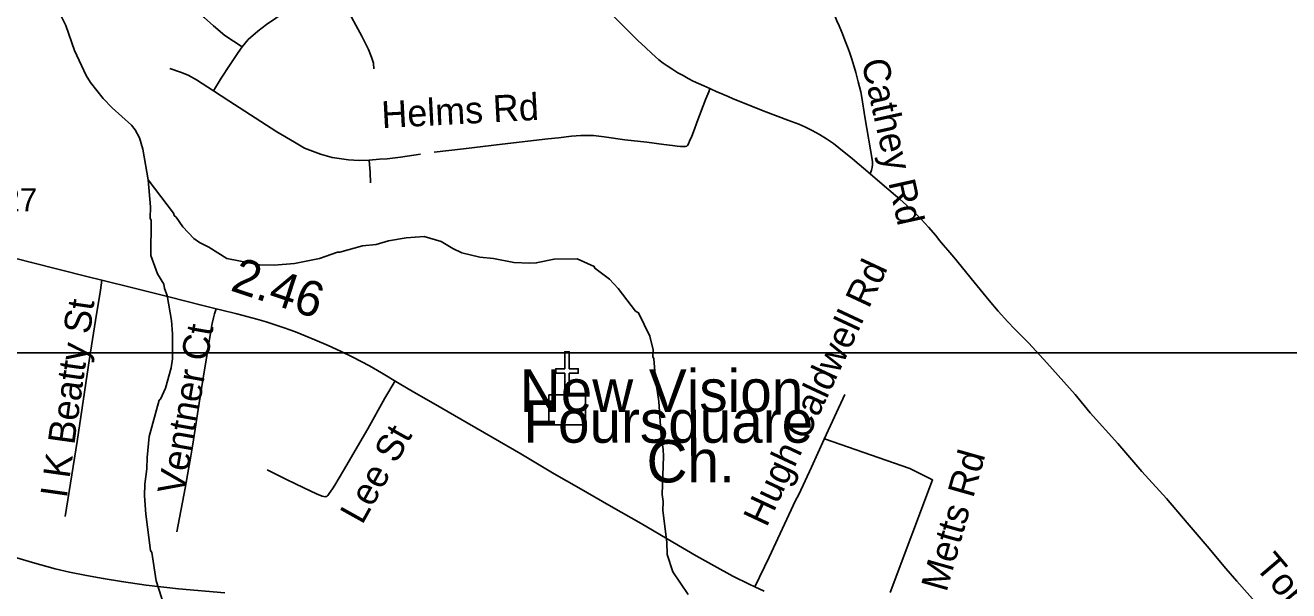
# Model space of a CAD drawing. Extents: x 1383679 to 1536984, y 460658 to 651027.
# Drawn here: x 1417337 to 1421809, y 563300 to 565301 of the extents above; entities that cross this region are included whole.
import ezdxf

# ---------------------------------------------------------------- set-up
doc = ezdxf.new("R2010")
doc.units = 0
for name, color, linetype in [('Exist Cultural Church CELL', 7, 'Continuous'), ('Exist Cultural Church Label', 7, 'Continuous'), ('Exist Hydrographic Misc Water Feature', 7, 'Continuous'), ('Exist Railroad Mainline', 7, 'Continuous'), ('Exist Road Non-System Type 51', 7, 'Continuous'), ('Exist Road Non-System Type 51 Label', 7, 'Continuous'), ('Exist Road Primary NC Attributed', 7, 'Continuous'), ('Exist Road Primary NC Label', 7, 'Continuous'), ('Exist Road Secondary Mileage Hundredths English Label', 7, 'Continuous'), ('Map Preparation Inset Cut Line', 7, 'Continuous')]:
    doc.layers.add(name, color=color, linetype=linetype)

msp = doc.modelspace()

# ---------------------------------------------------------------- linework, layer by layer
at = {"layer": 'Exist Cultural Church CELL'}
msp.add_lwpolyline([(1419189.7, 563993.2), (1419246.6, 563993.3), (1419246.6, 564069.4), (1419214.6, 564069.4), (1419214.6, 564085.4), (1419246.6, 564085.4), (1419246.6, 564145.5), (1419262.6, 564145.5), (1419262.6, 564085.4), (1419294.6, 564085.4), (1419294.6, 564069.4), (1419262.6, 564069.4), (1419262.6, 563993.3), (1419320.3, 563993.2), (1419320.3, 563886.7), (1419189.7, 563886.7)], close=True, dxfattribs=at)
at = {"layer": 'Exist Hydrographic Misc Water Feature'}
for points in [[(1417277, 565585.6), (1417369.1, 565499.4), (1417411.8, 565438.5), (1417480.7, 565300.9), (1417510.6, 565212.2), (1417552.6, 565123.3), (1417568.1, 565098.9), (1417612.8, 565041.9), (1417644.1, 565009.2), (1417712.7, 564947.6), (1417726.3, 564931.3), (1417741.7, 564902.9), (1417752.8, 564862.7), (1417771.6, 564754.6)], [(1417771.6, 564754.6), (1417780.1, 564658.1), (1417779.2, 564618.2), (1417783, 564610.1), (1417781.5, 564486.5), (1417804.7, 564421.6), (1417827.9, 564385.1), (1417829.6, 564369.1), (1417839, 564344.9), (1417855, 564256.5), (1417858, 564208.5), (1417858, 564120.5), (1417853.2, 564088.6), (1417833.7, 564017.1), (1417815.1, 563977.6), (1417810.6, 563973.7), (1417775.7, 563846.2), (1417768, 563770.8), (1417767.1, 563730.8), (1417759.9, 563677), (1417758.9, 563635.1), (1417763.5, 563571), (1417780.5, 563442.6), (1417784.4, 563434.5), (1417800.1, 563334.2), (1417836.3, 563219.8)], [(1417771.6, 564754.6), (1417861.6, 564636.2), (1417863.5, 564628.2), (1417871.3, 564622), (1417894.6, 564587.5), (1417933.6, 564546.6), (1417953.3, 564532.1), (1417986.9, 564515.3), (1418050, 564475.9), (1418165.5, 564453.2), (1418217.5, 564451.9), (1418289.7, 564458.3), (1418378.1, 564476.1), (1418442.6, 564498.6), (1418450.6, 564498.4), (1418531.1, 564520.5), (1418579.2, 564525.4), (1418622.4, 564538), (1418685.4, 564548.9), (1418749.5, 564553.4), (1418809.5, 564536), (1418850.9, 564511), (1418882.6, 564496.3), (1418946.3, 564480.8), (1418994.1, 564475.7), (1419065.9, 564462), (1419121.8, 564458.7), (1419145.9, 564460.1), (1419208.7, 564473.7), (1419290.2, 564474.7), (1419351.1, 564446.9), (1419353.5, 564441.2), (1419404.6, 564402.1), (1419435.8, 564369.4), (1419497.3, 564289.3), (1419507.9, 564283.7), (1419548, 564200.8), (1419559, 564152.5), (1419558.5, 564128.6), (1419562.2, 564120.5), (1419567.5, 564048.8), (1419579.6, 563969.2), (1419588.1, 563848), (1419595, 563799.8), (1419596.4, 563775.8), (1419591.4, 563640), (1419594.8, 563615.9), (1419594, 563584), (1419607.6, 563471.7), (1419608.9, 563427.7), (1419629.2, 563367.2), (1419683.3, 563286)]]:
    msp.add_lwpolyline(points, dxfattribs=at)
at = {"layer": 'Exist Railroad Mainline'}
msp.add_lwpolyline([(1417306.5, 563416), (1417361.9, 563399.6), (1417442.5, 563377.8), (1417493.9, 563365.9), (1417553.6, 563353.5), (1417612.6, 563343.5), (1417677.1, 563332), (1417764.4, 563319.7), (1417878.7, 563307), (1418043.8, 563292.5)], dxfattribs=at)
at = {"layer": 'Exist Road Non-System Type 51'}
for points in [[(1417841.9, 565544.2), (1417869.1, 565500), (1417900.9, 565442.1), (1417931.5, 565383.1), (1417950.9, 565351.3), (1417970.1, 565328.7), (1418003, 565299.2), (1418043.5, 565265.5), (1418105.2, 565224.7)], [(1418435.8, 565431.3), (1418388.1, 565409.8), (1418335.9, 565384.3), (1418291.5, 565363.5), (1418246.5, 565341.2), (1418223.6, 565326.2), (1418191, 565304.1), (1418160.4, 565279.9), (1418126.4, 565250.6), (1418105.2, 565224.7)], [(1418570.2, 565147.4), (1418570.1, 565167.4), (1418562.8, 565187.9), (1418551.4, 565216), (1418527.9, 565262.3), (1418470.4, 565369.3), (1418435.8, 565431.3)], [(1420327.8, 564775.9), (1420332.5, 564787.9), (1420335.1, 564798), (1420336.2, 564808.4), (1420335.7, 564818.8), (1420309.1, 564976.7), (1420298, 565045.2), (1420295.2, 565066), (1420285.7, 565100.9), (1420276.9, 565133.7), (1420267.3, 565166.5), (1420261.6, 565184.3), (1420254.3, 565206.5), (1420247.8, 565225.4), (1420238.6, 565248.9), (1420229.8, 565270.9), (1420217.8, 565299.3), (1420210.1, 565317), (1420198.9, 565342.7), (1420188.5, 565365.1), (1420178.9, 565385.5), (1420178.8, 565385.6)], [(1419417.4, 565335.2), (1419454.8, 565298.3), (1419484.5, 565268.9), (1419505.6, 565247.2), (1419532.2, 565222.3), (1419554.3, 565201.4), (1419580.2, 565179.4), (1419595.3, 565167.1), (1419609.2, 565157.1), (1419625.1, 565146.6), (1419646.6, 565133.1), (1419665.3, 565122.9), (1419683.4, 565112.7), (1419701.5, 565103.8), (1419720.4, 565094.6), (1419738.5, 565086.9), (1419760.6, 565076.9)], [(1418105.2, 565224.7), (1418090.5, 565204.8), (1418059.9, 565158.5), (1418030.5, 565113.5), (1418003.1, 565069.1)], [(1418003.1, 565069.1), (1417943, 565107.6), (1417913, 565125.2), (1417886.9, 565135.7), (1417848.4, 565148.1)], [(1419760.6, 565076.9), (1419756.3, 565066), (1419746.5, 565041), (1419714.3, 564956.7), (1419705.6, 564933.6), (1419695.9, 564908.8), (1419688.2, 564890.5), (1419684.1, 564881.3), (1419681.3, 564875.9), (1419678.7, 564873.9), (1419674.6, 564872.2), (1419664.4, 564871.8), (1419656.5, 564872.2), (1419644.9, 564873.5), (1419627.7, 564875.6), (1419597, 564879.2), (1419537.2, 564887.1), (1419459.3, 564896.3), (1419386.6, 564906.7), (1419348.9, 564910.5), (1419329.4, 564911.3), (1419317, 564911.3), (1419303.7, 564910.8), (1419270.8, 564908.5), (1419224.6, 564903.4), (1419186.9, 564899.4), (1419025, 564880.3), (1418887.9, 564864.4), (1418784.3, 564851.6)], [(1419760.6, 565076.9), (1419784.8, 565066), (1419788.5, 565064.3), (1419824.7, 565048.7), (1419842.9, 565041), (1419958.5, 564995), (1420036.8, 564965.6), (1420075, 564950.7), (1420095.9, 564941.5), (1420122.5, 564928.8), (1420148.4, 564914.7), (1420173.5, 564899.2), (1420197.7, 564882.4), (1420217.2, 564867.4), (1420265.8, 564829), (1420327.8, 564775.9)], [(1418553.9, 564824.3), (1418518.6, 564823.1), (1418480.9, 564825), (1418422.8, 564833.5), (1418382.2, 564845.2), (1418324.9, 564866.8), (1418290.2, 564887), (1418227.6, 564924.2), (1418057.9, 565033.2), (1418003.1, 565069.1)], [(1418735.6, 564845.3), (1418664.9, 564834.2), (1418617.9, 564828.9), (1418590.5, 564827), (1418553.9, 564824.3)], [(1418553.9, 564824.3), (1418557.9, 564780), (1418559.1, 564743.4)], [(1420327.8, 564775.9), (1420378.8, 564732.2), (1420433.3, 564685.8), (1420480.7, 564641.6), (1420508.2, 564614.6), (1420534.5, 564586.5), (1420559.7, 564557.4), (1420573.7, 564540), (1420623.5, 564480.1), (1420696.2, 564391.7), (1420748.6, 564327.3), (1420781, 564289.2), (1420814.7, 564252), (1420839.5, 564226.1), (1420889.3, 564175.7), (1420953, 564106.1), (1421053, 563994.1), (1421106.5, 563929.5), (1421204.5, 563820.4), (1421289.8, 563722.3), (1421376.7, 563626.5), (1421450.2, 563539.5), (1421520.9, 563457.8), (1421586.5, 563378.8), (1421626, 563333.3), (1421699.5, 563251.5)], [(1417608.3, 564398.8), (1417603.2, 564363.6), (1417585.9, 564255.9), (1417564.5, 564121.8), (1417520.3, 563828.3), (1417477.8, 563562.8)], [(1418012.1, 564297.6), (1418006.7, 564279.7), (1418002.7, 564265.4), (1417998.7, 564245.6), (1417994.6, 564225.9), (1417989.9, 564196.2), (1417984.4, 564164), (1417978.2, 564123.3), (1417971.6, 564081.6), (1417964.6, 564038.4), (1417952.5, 563963.3), (1417946.7, 563926.3), (1417938.2, 563872.2), (1417928.4, 563811.4), (1417921.8, 563768.5), (1417915.2, 563730.4), (1417902.3, 563662.7), (1417873.2, 563508.6)], [(1418193.6, 563727.4), (1418262, 563693.5), (1418322.4, 563663.8), (1418368.2, 563642.6), (1418387.5, 563634.4), (1418393.8, 563632.9), (1418398.2, 563632.5), (1418400.2, 563632.9), (1418403.9, 563633.8), (1418407.5, 563636.5), (1418413.2, 563644.1), (1418424.6, 563660.5), (1418432.3, 563673), (1418463.4, 563725), (1418549.5, 563873.3), (1418609.6, 563981.5), (1418645.9, 564042.2)], [(1419919.3, 563313.8), (1419969.8, 563418.1), (1420063.9, 563618.8), (1420075, 563640.7), (1420119.8, 563737.3), (1420164.8, 563835.9), (1420238.3, 563994.7)], [(1420165.6, 563837.7), (1420467.8, 563732.5), (1420548.6, 563692), (1420398.6, 563293.6)]]:
    msp.add_lwpolyline(points, dxfattribs=at)
at = {"layer": 'Exist Road Primary NC Attributed'}
msp.add_lwpolyline([(1417209.8, 564499), (1417359, 564461.7), (1417555.1, 564412), (1417608.3, 564398.8), (1417722.1, 564370.4), (1417849.4, 564338.5), (1417955.7, 564311.6), (1418012.1, 564297.6), (1418028.4, 564293.6), (1418086.2, 564279.7), (1418156.9, 564260.6), (1418189.5, 564251.5), (1418221.7, 564240.9), (1418249.5, 564231.7), (1418277.4, 564221.5), (1418299.4, 564213.4), (1418327.6, 564201.7), (1418362, 564187.8), (1418409.2, 564167.3), (1418452.8, 564147.5), (1418496.4, 564126.3), (1418526.1, 564110.9), (1418555.7, 564095.5), (1418597.8, 564071), (1418660.6, 564033.8), (1418712.8, 564002.3), (1418788.9, 563959.1), (1418901.7, 563893.7), (1418993.3, 563841.2), (1419090.8, 563784), (1419209.6, 563714), (1419296.4, 563663.5), (1419411.1, 563597.4), (1419517.2, 563537.4), (1419629.5, 563471.1), (1419711.8, 563423.7), (1419775.5, 563387.5), (1419842.1, 563351.8), (1419899.3, 563323.2), (1419919.3, 563313.8), (1419952.2, 563298.4)], dxfattribs=at)
at = {"layer": 'Map Preparation Inset Cut Line'}
for points in [[(1461853.8, 564142.2), (1399337.7, 564142.2), (1399337.7, 607584.4), (1461853.8, 607584.4), (1461853.8, 564142.2)], [(1458567.8, 520758.2), (1396051.8, 520758.2), (1396051.8, 564142.2), (1458567.8, 564142.2), (1458567.8, 520758.2)]]:
    msp.add_lwpolyline(points, dxfattribs=at)

# ---------------------------------------------------------------- texts
at = {"layer": 'Exist Cultural Church Label'}
for s, p in [('New Vision', (1419087.6, 563932.9)), ('Foursquare', (1419100.3, 563823.6)), ('Ch.', (1419536.2, 563683.1))]:
    msp.add_text(s, height=150, dxfattribs=at).set_placement(p)
at = {"layer": 'Exist Road Non-System Type 51 Label'}
for s, rotation, p in [('Cathey Rd', 282.5293, (1420296.6, 565172.9)), ('Helms Rd', 3.0458, (1418600, 564936.9)), ('Hugh Caldwell Rd', 64.9433, (1419961, 563521.5)), ('I K Beatty St', 81.9902, (1417483.8, 563625)), ('Ventner Ct', 79.9927, (1417897.8, 563635.5)), ('Lee St', 60.8333, (1418529.5, 563530.6)), ('Metts Rd', 74.185, (1420597.8, 563292)), ('Tom Sadler Rd', 310.4144, (1421686.8, 563383.6))]:
    msp.add_text(s, height=95, rotation=rotation, dxfattribs=at).set_placement(p)
at = {"layer": 'Exist Road Primary NC Label'}
msp.add_text('27', height=82.02, dxfattribs=at).set_placement((1417256.8, 564642.3))
at = {"layer": 'Exist Road Secondary Mileage Hundredths English Label'}
msp.add_text('2.46', height=125, rotation=341.7953, dxfattribs=at).set_placement((1418058.8, 564363.5))

doc.saveas('drawing.dxf')
